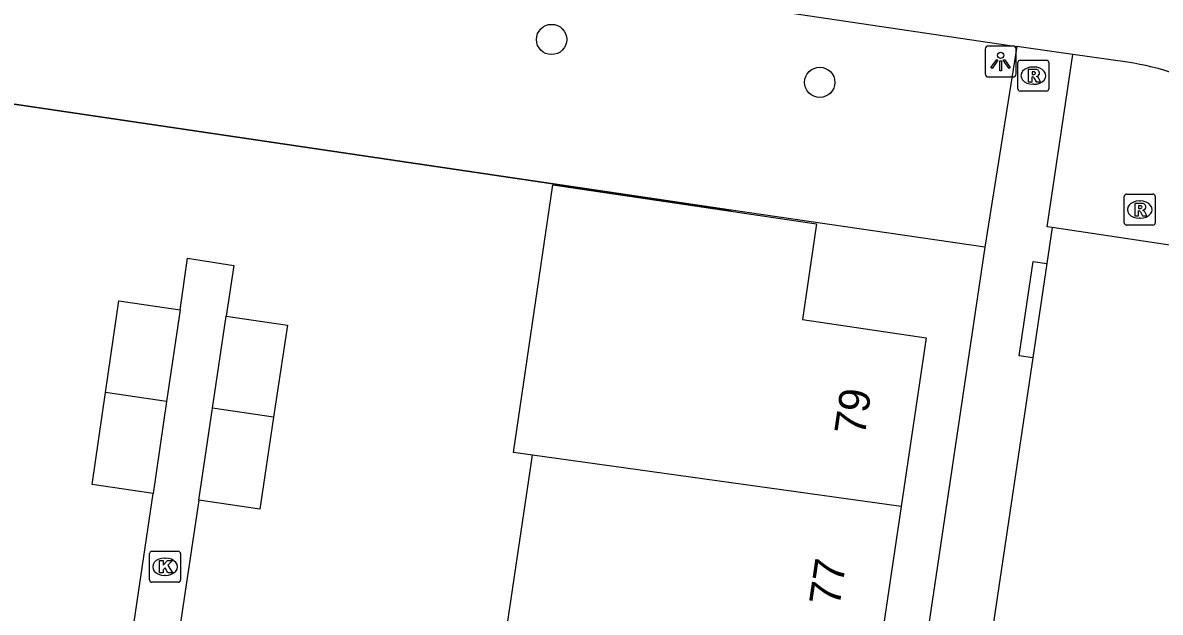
# Model space of a CAD drawing. Extents: x 164150 to 165261, y 382513 to 383432.
# Drawn here: x 164630.41 to 164667.2, y 383192.88 to 383211.93 of the extents above; entities that cross this region are included whole.
import ezdxf

# ---------------------------------------------------------------- set-up
doc = ezdxf.new("R2010")
doc.units = 0
for name, color, linetype in [('IMGEO_Boom', 7, 'Continuous'), ('IMGEO_Groenvoorziening', 7, 'Continuous'), ('IMGEO_Kolk', 7, 'Continuous'), ('IMGEO_Lichtpunt', 7, 'Continuous'), ('IMGEO_Muur', 7, 'Continuous'), ('IMGEO_Pand', 7, 'Continuous'), ('IMGEO_Pand_nummerreeks', 7, 'Continuous'), ('IMGEO_Rijbaan_lokaal_open', 7, 'Continuous'), ('IMGEO_Rioolput', 7, 'Continuous'), ('IMGEO_Voetpad_open', 7, 'Continuous')]:
    doc.layers.add(name, color=color, linetype=linetype)

msp = doc.modelspace()

# ---------------------------------------------------------------- linework, layer by layer
at = {"layer": 'IMGEO_Boom'}
for centre in [(164647.513, 383211.392), (164656.186, 383210.006)]:
    msp.add_circle(centre, 0.489, dxfattribs=at)
at = {"layer": 'IMGEO_Groenvoorziening'}
msp.add_lwpolyline([(164661.52, 383204.678), (164653.323, 383205.87), (164625.972, 383209.916)], dxfattribs=at)
at = {"layer": 'IMGEO_Kolk'}
for p, q in [((164634.514, 383193.92), (164634.514, 383194.772)), ((164634.589, 383194.846), (164635.441, 383194.846)), ((164635.515, 383194.772), (164635.515, 383193.92)), ((164635.002, 383194.626), (164635.027, 383194.626)), ((164635.025, 383194.066), (164635, 383194.066)), ((164635.441, 383193.846), (164634.589, 383193.846))]:
    msp.add_line(p, q, dxfattribs=at)
for points in [[(164634.514, 383193.92), (164634.514, 383194.772)], [(164634.589, 383194.846), (164635.441, 383194.846)], [(164635.515, 383194.772), (164635.515, 383193.92)], [(164634.835, 383194.546), (164634.958, 383194.546), (164634.958, 383194.395), (164635.088, 383194.546), (164635.252, 383194.546), (164635.106, 383194.395), (164635.259, 383194.146), (164635.107, 383194.146), (164635.022, 383194.31), (164634.958, 383194.243), (164634.958, 383194.146), (164634.835, 383194.146), (164634.835, 383194.546)], [(164635.441, 383193.846), (164634.589, 383193.846)]]:
    msp.add_lwpolyline(points, dxfattribs=at)
for centre, start, end in [((164634.591, 383194.77), 91.552, 178.448), ((164634.591, 383194.77), 91.552, 178.448), ((164635.439, 383194.77), 1.552, 88.448), ((164635.439, 383194.77), 1.552, 88.448), ((164634.591, 383193.922), 181.552, 268.448), ((164634.591, 383193.922), 181.552, 268.448), ((164635.439, 383193.922), 271.552, 358.448), ((164635.439, 383193.922), 271.552, 358.448)]:
    msp.add_arc(centre, 0.0765, start, end, dxfattribs=at)
for centre, major_axis, ratio, start_param, end_param in [((164635.001, 383194.346), (-0.387, 0.002), 0.722429, 4.712389, 7.853982), ((164635.026, 383194.346), (-0.39, 0.002), 0.717154, 1.570796, 4.712389)]:
    msp.add_ellipse(centre, major_axis=major_axis, ratio=ratio, start_param=start_param, end_param=end_param, dxfattribs=at)
at = {"layer": 'IMGEO_Lichtpunt'}
for p, q in [((164661.537, 383211.083), (164661.537, 383210.276)), ((164661.537, 383211.083), (164661.537, 383210.276)), ((164662.439, 383211.178), (164661.631, 383211.178)), ((164662.439, 383211.178), (164661.631, 383211.178)), ((164662.533, 383210.276), (164662.533, 383211.083)), ((164662.533, 383210.276), (164662.533, 383211.083)), ((164661.631, 383210.182), (164662.439, 383210.182)), ((164661.631, 383210.182), (164662.439, 383210.182))]:
    msp.add_line(p, q, dxfattribs=at)
for points in [[(164661.911, 383210.747), (164661.95, 383210.719), (164661.762, 383210.457), (164661.724, 383210.484), (164661.911, 383210.747)], [(164662.013, 383210.699), (164662.06, 383210.699), (164662.06, 383210.377), (164662.013, 383210.377), (164662.013, 383210.699)], [(164662.123, 383210.719), (164662.161, 383210.746), (164662.348, 383210.484), (164662.309, 383210.456), (164662.123, 383210.719)]]:
    msp.add_lwpolyline(points, dxfattribs=at)
msp.add_circle((164662.036, 383210.881), 0.0994, dxfattribs=at)
for centre, start, end in [((164661.631, 383211.083), 90, 180), ((164661.631, 383211.083), 90, 180), ((164662.439, 383211.083), 0, 90), ((164662.439, 383211.083), 0, 90), ((164661.631, 383210.276), 180, 270), ((164661.631, 383210.276), 180, 270), ((164662.439, 383210.276), 270, 0), ((164662.439, 383210.276), 270, 360)]:
    msp.add_arc(centre, 0.0946, start, end, dxfattribs=at)
at = {"layer": 'IMGEO_Muur'}
for points in [[(164625.972, 383209.916), (164653.323, 383205.87)], [(164661.52, 383204.678), (164653.323, 383205.87)]]:
    msp.add_lwpolyline(points, dxfattribs=at)
at = {"layer": 'IMGEO_Pand'}
for points in [[(164646.897, 383197.959), (164646.286, 383198.044), (164647.557, 383206.688), (164656.08, 383205.434), (164655.624, 383202.337), (164659.628, 383201.748), (164658.822, 383196.299)], [(164633.087, 383199.978), (164633.522, 383202.947), (164635.501, 383202.656)], [(164635.501, 383202.656), (164635.066, 383199.688)], [(164636.546, 383199.475), (164636.991, 383202.448)], [(164636.991, 383202.448), (164638.969, 383202.152), (164638.524, 383199.179)], [(164634.63, 383196.719), (164632.652, 383197.009), (164633.087, 383199.978)], [(164635.066, 383199.688), (164633.087, 383199.978)], [(164635.066, 383199.688), (164634.63, 383196.719)], [(164636.102, 383196.502), (164636.546, 383199.475)], [(164638.524, 383199.179), (164638.08, 383196.206), (164636.102, 383196.502)], [(164638.524, 383199.179), (164636.546, 383199.475)], [(164646.093, 383192.51), (164646.897, 383197.959)], [(164658.822, 383196.299), (164646.897, 383197.959)], [(164658.822, 383196.299), (164658.016, 383190.85)]]:
    msp.add_lwpolyline(points, dxfattribs=at)
at = {"layer": 'IMGEO_Rijbaan_lokaal_open'}
for points in [[(164663.701, 383205.312), (164663.527, 383204.145)], [(164669.377, 383204.466), (164663.701, 383205.312)], [(164663.527, 383204.145), (164663.075, 383201.1)], [(164663.075, 383201.1), (164659.857, 383179.434)]]:
    msp.add_lwpolyline(points, dxfattribs=at)
at = {"layer": 'IMGEO_Rioolput'}
for p, q in [((164662.594, 383209.796), (164662.594, 383210.648)), ((164662.669, 383210.722), (164663.521, 383210.722)), ((164663.595, 383210.648), (164663.595, 383209.796)), ((164663.082, 383210.502), (164663.107, 383210.502)), ((164663.105, 383209.942), (164663.08, 383209.942)), ((164663.521, 383209.722), (164662.669, 383209.722)), ((164666.035, 383205.466), (164666.035, 383206.318)), ((164666.11, 383206.392), (164666.962, 383206.392)), ((164666.523, 383206.172), (164666.548, 383206.172)), ((164667.036, 383206.318), (164667.036, 383205.466)), ((164666.962, 383205.392), (164666.11, 383205.392)), ((164666.546, 383205.612), (164666.521, 383205.612))]:
    msp.add_line(p, q, dxfattribs=at)
for points in [[(164662.594, 383209.796), (164662.594, 383210.648)], [(164662.669, 383210.722), (164663.521, 383210.722)], [(164663.595, 383210.648), (164663.595, 383209.796)], [(164663.183, 383210.42), (164662.931, 383210.422), (164662.931, 383210.022)], [(164662.931, 383210.022), (164663.055, 383210.022), (164663.055, 383210.184), (164663.066, 383210.184)], [(164663.109, 383210.341), (164663.055, 383210.341), (164663.055, 383210.26)], [(164663.055, 383210.26), (164663.107, 383210.26)], [(164663.113, 383210.155), (164663.184, 383210.022), (164663.324, 383210.022), (164663.259, 383210.148)], [(164663.521, 383209.722), (164662.669, 383209.722)], [(164666.035, 383205.466), (164666.035, 383206.318)], [(164666.11, 383206.392), (164666.962, 383206.392)], [(164667.036, 383206.318), (164667.036, 383205.466)], [(164666.624, 383206.09), (164666.372, 383206.092), (164666.372, 383205.692)], [(164666.372, 383205.692), (164666.496, 383205.692), (164666.496, 383205.854), (164666.507, 383205.854)], [(164666.55, 383206.011), (164666.496, 383206.011), (164666.496, 383205.93)], [(164666.496, 383205.93), (164666.548, 383205.93)], [(164666.554, 383205.825), (164666.625, 383205.692), (164666.765, 383205.692), (164666.7, 383205.818)], [(164666.962, 383205.392), (164666.11, 383205.392)]]:
    msp.add_lwpolyline(points, dxfattribs=at)
for centre, radius, start, end in [((164662.671, 383210.646), 0.0765, 91.552, 178.448), ((164662.671, 383210.646), 0.0765, 91.552, 178.448), ((164663.519, 383210.646), 0.0765, 1.552, 88.448), ((164663.519, 383210.646), 0.0765, 1.552, 88.448), ((164663.065, 383210.131), 0.0533, 26.0293, 88.6989), ((164663.091, 383210.449), 0.19, 274.7715, 282.9687), ((164663.115, 383210.245), 0.0964, 77.0061, 93.1865), ((164663.129, 383210.302), 0.0378, 276.6634, 79.6772), ((164663.182, 383210.31), 0.109, 350.3612, 89.416), ((164663.18, 383210.31), 0.112, 277.5842, 350.9817), ((164663.164, 383210.095), 0.108, 29.5134, 73.7905), ((164662.671, 383209.798), 0.0765, 181.552, 268.448), ((164662.671, 383209.798), 0.0765, 181.552, 268.448), ((164663.519, 383209.798), 0.0765, 271.552, 358.448), ((164663.519, 383209.798), 0.0765, 271.552, 358.448), ((164666.112, 383206.316), 0.0765, 91.552, 178.448), ((164666.112, 383206.316), 0.0765, 91.552, 178.448), ((164666.96, 383206.316), 0.0765, 1.552, 88.448), ((164666.96, 383206.316), 0.0765, 1.552, 88.448), ((164666.506, 383205.801), 0.0533, 26.0293, 88.6989), ((164666.532, 383206.119), 0.19, 274.7715, 282.9687), ((164666.556, 383205.915), 0.0964, 77.0061, 93.1865), ((164666.57, 383205.972), 0.0378, 276.6634, 79.6772), ((164666.623, 383205.98), 0.109, 350.3612, 89.416), ((164666.621, 383205.98), 0.112, 277.5842, 350.9817), ((164666.605, 383205.765), 0.108, 29.5134, 73.7905), ((164666.112, 383205.468), 0.0765, 181.552, 268.448), ((164666.112, 383205.468), 0.0765, 181.552, 268.448), ((164666.96, 383205.468), 0.0765, 271.552, 358.448), ((164666.96, 383205.468), 0.0765, 271.552, 358.448)]:
    msp.add_arc(centre, radius, start, end, dxfattribs=at)
for centre, major_axis, ratio, start_param, end_param in [((164663.081, 383210.222), (-0.387, 0.002), 0.722429, 4.712389, 7.853982), ((164663.106, 383210.222), (-0.39, 0.002), 0.717154, 1.570796, 4.712389), ((164666.522, 383205.892), (-0.387, 0.002), 0.722429, 4.712389, 7.853982), ((164666.547, 383205.892), (-0.39, 0.002), 0.717154, 1.570796, 4.712389)]:
    msp.add_ellipse(centre, major_axis=major_axis, ratio=ratio, start_param=start_param, end_param=end_param, dxfattribs=at)
at = {"layer": 'IMGEO_Voetpad_open'}
for points in [[(164613.544, 383218.419), (164637.668, 383214.862), (164662.565, 383211.164)], [(164662.565, 383211.164), (164661.52, 383204.678)], [(164664.371, 383210.908), (164662.565, 383211.164)], [(164663.701, 383205.312), (164663.541, 383205.336), (164664.371, 383210.908)], [(164666.141, 383210.654), (164664.371, 383210.908)], [(164661.52, 383204.678), (164657.821, 383179.746)], [(164635.501, 383202.656), (164635.745, 383204.323), (164637.235, 383204.086), (164636.991, 383202.448)], [(164663.075, 383201.1), (164662.639, 383201.166), (164663.088, 383204.211), (164663.527, 383204.145)], [(164633.926, 383191.98), (164634.63, 383196.719)], [(164636.102, 383196.502), (164635.395, 383191.746)]]:
    msp.add_lwpolyline(points, dxfattribs=at)
for centre, radius, start, end in [((164665.178, 383202.962), 9.545, 38.5203, 82.1063), ((164665.006, 383202.693), 8.042, 36.3744, 81.8876)]:
    msp.add_arc(centre, radius, start, end, dxfattribs=at)

# ---------------------------------------------------------------- texts
at = {"layer": 'IMGEO_Pand_nummerreeks'}
for s, p in [('79', (164657.639, 383198.556)), ('77', (164656.825, 383193.046))]:
    msp.add_text(s, height=1, rotation=81.5892, dxfattribs=at).set_placement(p)

doc.saveas('drawing.dxf')
